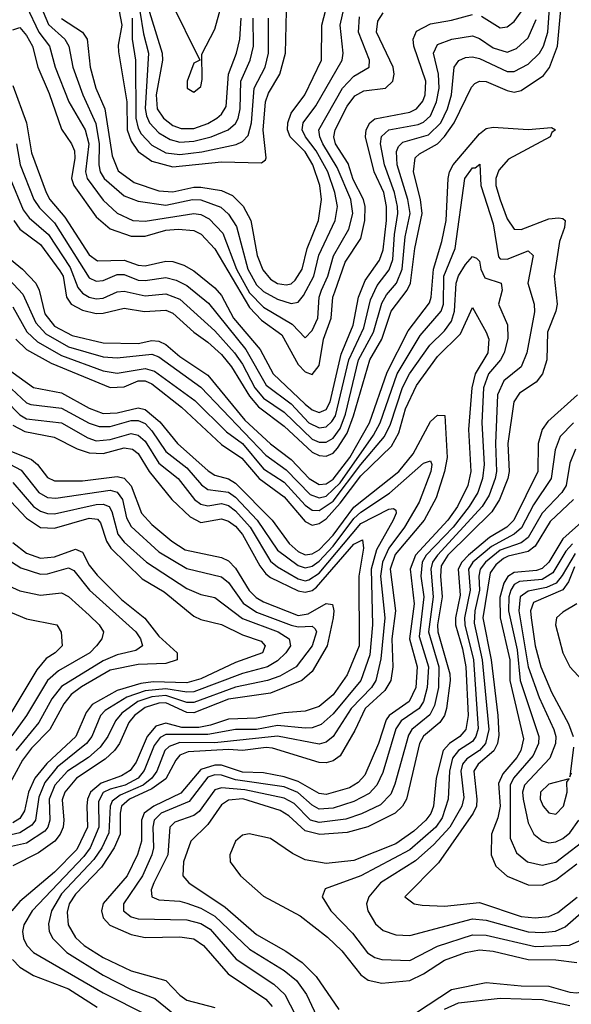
# Model space of a CAD drawing. Header units: inches. Extents: x 990535 to 1117859, y 769386 to 892122.
# Tile 636 of 656: x 1084870 to 1086454, y 826762 to 829586. Entities that reach past the tile are written whole.
import ezdxf

# ---------------------------------------------------------------- set-up
doc = ezdxf.new("R2010")
doc.units = ezdxf.units.IN
doc.header["$MEASUREMENT"] = 0
doc.layers.add('B0882', color=7, linetype='Continuous')

msp = doc.modelspace()

# ---------------------------------------------------------------- linework, layer by layer
at = {"layer": 'B0882', "color": 5}
for points, elevation in [([(1085210, 829713.9), (1085279.5, 829490), (1085280.6, 829470), (1085261.6, 829370), (1085265.1, 829330), (1085283.4, 829303.4), (1085310, 829282.5), (1085333.7, 829273.7), (1085370, 829274.2), (1085410, 829288.5), (1085436.4, 829303.6), (1085450, 829315.2), (1085462.9, 829337.1), (1085470, 829430), (1085492.9, 829490), (1085501.8, 829530), (1085506.5, 829590)], 3780), ([(1084910, 829675), (1084952.6, 829572.6), (1085000.1, 829530), (1085010.9, 829510), (1085023.1, 829450), (1085051.2, 829370), (1085088.4, 829288.4), (1085098.6, 829230), (1085097, 829170), (1085100.8, 829150), (1085112.6, 829130), (1085170, 829080.9), (1085210, 829065.3), (1085290, 829054.3), (1085366.2, 829070), (1085390, 829069.6), (1085447.8, 829047.8), (1085470, 829028.6), (1085492.8, 828992.8), (1085525.4, 828870), (1085550, 828825.7), (1085570, 828806.5), (1085610, 828784.3), (1085650, 828772.1), (1085670, 828775.5), (1085685.5, 828794.5), (1085715.2, 828850), (1085729.5, 828910.5), (1085776, 829010), (1085782.9, 829050), (1085775.1, 829090), (1085754.6, 829150), (1085721.2, 829210), (1085690.4, 829250), (1085681.7, 829270), (1085684.5, 829290), (1085720.8, 829339.2), (1085795.7, 829470), (1085798.7, 829490), (1085790.2, 829570), (1085803.6, 829630)], 3660), ([(1084990, 829589), (1085050.4, 829550.4), (1085063.8, 829530), (1085072.1, 829450), (1085088.9, 829390), (1085114.1, 829330), (1085135.6, 829195.6), (1085152.7, 829152.7), (1085199.1, 829119.1), (1085270, 829095.5), (1085310, 829092), (1085370, 829105.6), (1085390, 829106), (1085450, 829095.8), (1085481.3, 829081.3), (1085511.5, 829051.5), (1085534, 829010), (1085552.2, 828910), (1085568.1, 828868.1), (1085590, 828841.8), (1085610, 828829.6), (1085635, 828825), (1085650, 828828.1), (1085661.4, 828838.6), (1085681.2, 828870), (1085695.5, 828930), (1085727.8, 829010), (1085736.3, 829070), (1085732.2, 829110), (1085712.3, 829170), (1085690, 829206.5), (1085646.6, 829250), (1085639.3, 829270), (1085640, 829290), (1085650, 829317.7), (1085689.3, 829370.7), (1085737.1, 829470), (1085738, 829570), (1085760.4, 829659.6)], 3680), ([(1085302, 829642), (1085387.7, 829470), (1085370, 829461.7), (1085350.7, 829410), (1085351, 829390), (1085370, 829378), (1085390, 829394.4), (1085394, 829414), (1085392.8, 829487.2), (1085430, 829558.4), (1085455.7, 829650)], 3820), ([(1084842.6, 829130), (1084880.4, 829040.4), (1084897.7, 829017.7), (1084952.5, 828970), (1085014.8, 828874.8), (1085037.5, 828817.5), (1085050, 828801.6), (1085070, 828790), (1085090, 828785.4), (1085110, 828786.9), (1085150, 828804.9), (1085170, 828807.5), (1085230, 828794.3), (1085290, 828799.7), (1085330, 828784.2), (1085430, 828693.3), (1085487.2, 828630), (1085510, 828597.4), (1085545.2, 828530), (1085570, 828500.5), (1085630, 828460.3), (1085710, 828382.8), (1085730, 828373.7), (1085750, 828373.7), (1085770, 828385.3), (1085790, 828413.2), (1085805.2, 828454.8), (1085843.1, 828610), (1085886.1, 828690), (1085910, 828773.2), (1085923.4, 828796.6), (1085952, 828830), (1085968.4, 828870), (1085977.3, 828962.7), (1085991, 829030), (1085984.9, 829070), (1085954.2, 829170), (1085952, 829208.1), (1085957.4, 829222.6), (1085970, 829235), (1086044.4, 829255.6), (1086079.2, 829290), (1086098.2, 829330), (1086110, 829370), (1086117.5, 829450), (1086131.4, 829468.6), (1086150, 829477.1), (1086170, 829479.1), (1086190, 829475), (1086270, 829437.2), (1086290, 829437.8), (1086330, 829458.1), (1086363.1, 829490), (1086374.4, 829510), (1086386.7, 829550), (1086392.8, 829632.8)], 3540), ([(1084853.3, 829010), (1084870, 828985.3), (1084930, 828940.8), (1084985.8, 828865.8), (1084994.9, 828850), (1085004.2, 828790), (1085018.1, 828770), (1085050, 828752.5), (1085090, 828743.2), (1085110, 828743.7), (1085170, 828758.6), (1085228.9, 828748.9), (1085290, 828752.6), (1085310, 828744.6), (1085369.7, 828689.7), (1085410, 828661.4), (1085450, 828625.5), (1085478.4, 828590), (1085530, 828505.6), (1085555.5, 828475.5), (1085630, 828420.1), (1085710, 828345.1), (1085730, 828335.4), (1085750, 828334.4), (1085770, 828343), (1085783.1, 828356.9), (1085810, 828400.3), (1085829.1, 828450), (1085875.2, 828610), (1085910.1, 828670), (1085936.4, 828750), (1085983.2, 828810), (1085992.3, 828830), (1086004.3, 828930), (1086026.3, 829030), (1086021.1, 829070), (1086000.8, 829150), (1086005.7, 829190), (1086018.4, 829201.6), (1086069.9, 829230), (1086090, 829250.8), (1086117.3, 829290), (1086167.1, 829392.9), (1086177.3, 829402.7), (1086190, 829409.7), (1086210, 829409.1), (1086270, 829382.8), (1086290, 829378.5), (1086310, 829383.1), (1086374.1, 829425.9), (1086391.4, 829448.6), (1086414.5, 829510), (1086424.5, 829615.5)], 3520), ([(1084890, 829624.6), (1084925.1, 829550), (1084955.2, 829510), (1084972.1, 829450), (1085011.5, 829350), (1085058, 829270), (1085068.4, 829230), (1085059.3, 829150), (1085063.7, 829130), (1085110, 829068.2), (1085150, 829031), (1085194.9, 829010), (1085230, 829008.5), (1085370, 829030.3), (1085390, 829026.8), (1085414.6, 829014.6), (1085453.2, 828973.2), (1085492.6, 828870), (1085530, 828802.9), (1085570, 828760.9), (1085652.5, 828712.5), (1085690, 828673.4), (1085710, 828694.8), (1085725.9, 828730), (1085730.2, 828790), (1085736.3, 828810), (1085754.5, 828850), (1085771.4, 828908.6), (1085815.2, 828984.8), (1085827.2, 829030), (1085821.2, 829070), (1085782.2, 829162.2), (1085740.3, 829230), (1085731.5, 829250), (1085729.5, 829270), (1085797.1, 829390), (1085830, 829423.8), (1085873.6, 829450), (1085874.6, 829470), (1085842.7, 829550), (1085845.5, 829594.5)], 3640), ([(1085155.6, 829610), (1085163.5, 829570), (1085153.3, 829513.3), (1085154, 829494), (1085177.9, 829350), (1085178.9, 829270), (1085190, 829237.9), (1085210, 829207.5), (1085250, 829179.8), (1085310, 829163.7), (1085450, 829178.2), (1085564.2, 829175.8), (1085576.3, 829183.7), (1085578, 829190), (1085569.4, 829269.4), (1085576.3, 829350), (1085584.7, 829375.3), (1085616.8, 829430), (1085633.4, 829490), (1085635.8, 829610)], 3720), ([(1085215.3, 829610), (1085225.4, 829545.4), (1085239.8, 829490), (1085230.8, 829330.8), (1085233.8, 829310), (1085243, 829290), (1085270, 829261), (1085302.2, 829242.2), (1085330, 829235), (1085370, 829237.7), (1085419.6, 829250), (1085468.9, 829270), (1085490, 829288.6), (1085497, 829303), (1085503.1, 829330), (1085505.3, 829410), (1085532.2, 829470), (1085541.3, 829510), (1085540.9, 829590)], 3760), ([(1086195.8, 829595.8), (1086250, 829562.6), (1086270, 829565.7), (1086290, 829580.8), (1086310, 829608.4)], 3580), ([(1084850, 829556.9), (1084870, 829563.3), (1084890, 829540.7), (1084906.4, 829510), (1084921.8, 829450), (1084954.7, 829374.7), (1084990, 829271.8), (1085019.2, 829230), (1085027.7, 829210), (1085028.7, 829188.7), (1085019.3, 829130), (1085025.5, 829110), (1085090, 829020.9), (1085130, 828985.7), (1085190, 828964.9), (1085230, 828964.8), (1085290, 828982), (1085325.3, 828985.3), (1085370, 828981), (1085391.1, 828971.1), (1085430, 828929), (1085530, 828760.1), (1085564.5, 828724.5), (1085622.4, 828682.4), (1085670, 828596.5), (1085690, 828575.8), (1085710, 828567.8), (1085730, 828594), (1085742.4, 828670), (1085764.2, 828730), (1085769.4, 828790), (1085774.6, 828805.4), (1085804.4, 828890), (1085850, 828958.8), (1085861.5, 829010), (1085861.9, 829050), (1085857, 829070), (1085828, 829128), (1085813.2, 829173.2), (1085777.4, 829230), (1085772.4, 829250), (1085776.3, 829270), (1085810, 829338.2), (1085832.5, 829367.5), (1085858.4, 829381.6), (1085920.5, 829390), (1085941.8, 829410), (1085945.4, 829430), (1085942.2, 829450), (1085894.5, 829550), (1085898.4, 829581.6), (1085914.3, 829605.7)], 3620), ([(1084850, 829397.4), (1084890, 829290.2), (1084903.7, 829203.7), (1084945.7, 829090), (1084957, 829070), (1084999.7, 829019.7), (1085070, 828911.7), (1085093.8, 828893.8), (1085170, 828896.5), (1085210, 828881.7), (1085230, 828879.5), (1085290, 828893.3), (1085310, 828892.3), (1085341.6, 828881.6), (1085370, 828865.6), (1085430, 828816.9), (1085450, 828795), (1085484, 828730), (1085560.3, 828640.3), (1085597.6, 828570), (1085690, 828483.3), (1085710, 828466.8), (1085730, 828459.1), (1085750, 828467.8), (1085762, 828490), (1085793.4, 828626.6), (1085827.5, 828710), (1085843, 828790), (1085862.1, 828837.9), (1085903.4, 828896.6), (1085913.9, 828926.1), (1085923.3, 829010), (1085923.3, 829050), (1085915.5, 829090), (1085888.4, 829150), (1085862.8, 829250), (1085864.6, 829270), (1085875.6, 829290), (1085890, 829301.7), (1085990, 829321.2), (1086010, 829330.7), (1086028.1, 829351.9), (1086034.8, 829370), (1086036.5, 829410), (1086002.3, 829510), (1085999.6, 829530), (1086010, 829552.7), (1086050, 829574.2), (1086110, 829584.2), (1086170, 829600.7)], 3580), ([(1084861, 829230), (1084871.9, 829170), (1084910.3, 829070), (1084926.6, 829046.6), (1084970, 829002.9), (1085070, 828845.6), (1085090, 828836.1), (1085110, 828837.7), (1085150, 828855.3), (1085170, 828854.6), (1085210, 828839.1), (1085230, 828837.4), (1085290, 828846.3), (1085319.1, 828839.1), (1085350, 828823.9), (1085412.6, 828772.6), (1085519.8, 828639.8), (1085577.5, 828537.5), (1085650, 828483.9), (1085700.4, 828430), (1085730, 828414.8), (1085750, 828417.8), (1085766.9, 828433.1), (1085776.5, 828450), (1085815.7, 828610), (1085857.9, 828702.1), (1085877.4, 828782.6), (1085896.6, 828823.4), (1085931.2, 828868.8), (1085941.5, 828898.5), (1085946.4, 828970), (1085956.2, 829030), (1085954.9, 829050), (1085946.1, 829090), (1085917.4, 829170), (1085905.7, 829230), (1085908.6, 829251.4), (1085930, 829270.3), (1086014.7, 829285.3), (1086030, 829292.1), (1086050, 829310.4), (1086066.9, 829350), (1086074.2, 829390), (1086072.9, 829430), (1086058.3, 829490), (1086070, 829514.5), (1086110.9, 829530), (1086170, 829539.3), (1086190, 829532), (1086230, 829505.4), (1086270, 829493.1), (1086296.7, 829503.3), (1086330, 829533.6), (1086353.6, 829586.4)], 3560), ([(1085192.7, 829590), (1085193.4, 829530), (1085202.9, 829470), (1085203.9, 829303.9), (1085210, 829275.1), (1085218.9, 829258.9), (1085250, 829225.7), (1085290, 829204.2), (1085330, 829199.4), (1085393.3, 829206.7), (1085491.9, 829228.1), (1085510, 829236.2), (1085526.3, 829253.7), (1085535.5, 829290), (1085543.4, 829390), (1085574.5, 829450), (1085584.8, 829490), (1085584.9, 829590)], 3740), ([(1084829.8, 828910), (1084878.3, 828870), (1084916.1, 828830), (1084925.8, 828810), (1084942.7, 828742.7), (1084970, 828707.2), (1085020.3, 828680.3), (1085110, 828658.7), (1085210, 828657.3), (1085250, 828665.3), (1085270, 828664.3), (1085290, 828654.1), (1085330, 828620), (1085410, 828565.9), (1085516.9, 828436.9), (1085590, 828369.2), (1085650, 828324.7), (1085701, 828270), (1085730, 828252.6), (1085750, 828254.4), (1085770, 828267.6), (1085817.8, 828330), (1085874.9, 828430), (1085925.2, 828574.8), (1085986.1, 828693.9), (1086046.6, 828773.4), (1086051.9, 828790), (1086057.9, 828870), (1086082.6, 828950), (1086095, 829010), (1086100.1, 829130), (1086103.9, 829150), (1086114.5, 829170), (1086190, 829258.9), (1086210, 829274), (1086230, 829277.9), (1086330, 829270.6), (1086397, 829277), (1086408.5, 829270), (1086398, 829262), (1086393, 829250), (1086273.9, 829186.1), (1086245.7, 829154.3), (1086237.4, 829130), (1086237.5, 829110), (1086250, 829068.8), (1086270, 829015.2), (1086290, 828985.2), (1086310, 828984.4), (1086390, 829014.4), (1086417.2, 829017.2), (1086430, 829015.8), (1086436.2, 829010), (1086434.2, 828990), (1086419.9, 828950), (1086405, 828850), (1086413.3, 828770), (1086410.1, 828750), (1086385.9, 828690), (1086383.6, 828610), (1086371.5, 828570), (1086353.3, 828546.7), (1086305, 828515), (1086289.5, 828490), (1086272.2, 828370), (1086275.6, 828290), (1086271.9, 828270), (1086247.8, 828210), (1086225.8, 828174.2), (1086099.7, 828050), (1086080.7, 828019.3), (1086078.1, 827990), (1086083.6, 827930), (1086069.8, 827850), (1086071, 827830), (1086105.1, 827710), (1086106.2, 827690), (1086095.6, 827610), (1086090.2, 827590), (1086076.7, 827570), (1086029.4, 827530.6), (1086018.1, 827510), (1085980.7, 827350), (1085969.5, 827330), (1085948.6, 827310), (1085870, 827270.4), (1085810, 827254.8), (1085731.5, 827248.5), (1085690, 827259.1), (1085642.7, 827302.7), (1085617.6, 827317.6), (1085510.8, 827350.8), (1085470, 827347.6), (1085450, 827333.5), (1085410, 827277.3), (1085361.2, 827230), (1085340.5, 827170), (1085338.3, 827130), (1085356.1, 827110), (1085460.3, 827040.3), (1085550, 826962.3), (1085634.4, 826914.4), (1085681.2, 826881.2), (1085721.6, 826841.6), (1085786.9, 826746.9)], 3480), ([(1084810, 828871.7), (1084878.7, 828798.7), (1084916, 828716), (1084944.7, 828684.7), (1085010, 828647.9), (1085110, 828619.2), (1085150, 828616.5), (1085250, 828626.1), (1085270, 828618.8), (1085390, 828531.9), (1085576.7, 828336.7), (1085635.2, 828295.2), (1085704.2, 828224.2), (1085730, 828214.2), (1085750, 828219.5), (1085790, 828257.3), (1085885.8, 828394.2), (1085905.3, 828430), (1085954, 828570), (1086020.2, 828679.8), (1086080.3, 828750), (1086086.9, 828770), (1086088.5, 828850), (1086120.5, 828930), (1086147.9, 829130), (1086170, 829160.8), (1086178.5, 829161.5), (1086191.9, 829171.9), (1086194.5, 829110), (1086230, 829000.6), (1086245.5, 828905.5), (1086250, 828900.3), (1086270, 828898.8), (1086330, 828922.5), (1086345, 828910), (1086329.7, 828830), (1086347.2, 828770), (1086348.1, 828748.1), (1086326, 828630), (1086309.8, 828590.2), (1086260.2, 828550), (1086242.5, 828510), (1086236.1, 828370), (1086239.4, 828290), (1086235.1, 828270), (1086217.9, 828222.1), (1086198.4, 828190), (1086069.4, 828050), (1086055.8, 828030), (1086051, 828010), (1086057.4, 827930), (1086044, 827830), (1086073.3, 827730), (1086073.1, 827670), (1086061.2, 827618.8), (1086048, 827592), (1085996, 827550), (1085986.2, 827533.8), (1085947.3, 827392.7), (1085935.6, 827364.4), (1085906.6, 827333.4), (1085851.6, 827308.4), (1085806.9, 827293.1), (1085730, 827282.7), (1085705.6, 827290), (1085657.9, 827337.9), (1085630, 827352.9), (1085516.9, 827376.9), (1085450, 827382.7), (1085430, 827376.4), (1085385.6, 827314.4), (1085370, 827303.5), (1085315.9, 827284.1), (1085301.2, 827270), (1085295, 827190), (1085255, 827110), (1085247.5, 827090), (1085249.1, 827070), (1085270, 827060.9), (1085330, 827057.4), (1085350, 827051.9), (1085390, 827037.3), (1085430, 827014.9), (1085530, 826919.3), (1085630, 826858.3), (1085665.2, 826830), (1085693.3, 826790), (1085730, 826712.1)], 3460), ([(1084850, 828762.1), (1084890.4, 828690.4), (1084921.6, 828661.6), (1084990, 828622.5), (1085110, 828578.5), (1085150, 828572.3), (1085230, 828585.8), (1085257.6, 828577.6), (1085373.3, 828493.3), (1085464, 828404), (1085510, 828370), (1085570, 828297.8), (1085630, 828259.2), (1085690, 828193.3), (1085710, 828179.2), (1085730, 828178.2), (1085770, 828204.8), (1085850, 828310), (1085918, 828390), (1085934.7, 828425.3), (1085969.1, 828530.9), (1085989.2, 828570), (1086047.5, 828652.5), (1086090, 828693.8), (1086110, 828721.1), (1086118.4, 828750), (1086123, 828830), (1086130, 828851.5), (1086150, 828883.9), (1086170, 828906.4), (1086182, 828902), (1086190, 828893.7), (1086193.9, 828870), (1086205.6, 828845.6), (1086253, 828830), (1086255.2, 828810), (1086245.2, 828770), (1086270.7, 828710.7), (1086271.5, 828671.5), (1086261.5, 828630), (1086250.4, 828610), (1086216.5, 828570), (1086201.8, 828530), (1086197.5, 828430), (1086203.6, 828310), (1086199.3, 828270), (1086185.8, 828230), (1086161, 828190), (1086114.8, 828130), (1086036.9, 828050), (1086026, 828030), (1086022.2, 827990), (1086030.6, 827930), (1086017.1, 827817.1), (1086043.7, 827730), (1086040.4, 827670), (1086029.4, 827630.6), (1086017, 827610), (1085965.4, 827574.6), (1085950, 827552), (1085913.2, 827426.8), (1085896, 827390), (1085873.4, 827366.6), (1085830, 827343.4), (1085770, 827324.5), (1085730, 827321.6), (1085710, 827333.2), (1085669.1, 827369.1), (1085630, 827385.5), (1085490, 827405.9), (1085450, 827419.1), (1085430, 827420.1), (1085410, 827413.4), (1085356.5, 827343.5), (1085276.4, 827310), (1085256.3, 827290), (1085252.2, 827270), (1085254.7, 827210), (1085249.6, 827190), (1085222.5, 827130), (1085168.5, 827050), (1085168.5, 827030), (1085190, 827012.8), (1085210, 827007.2), (1085350, 827004.3), (1085390, 826993.1), (1085416.7, 826976.7), (1085491.5, 826891.5), (1085599.7, 826819.7), (1085631.7, 826790), (1085661.7, 826730)], 3440), ([(1084859.1, 828670), (1084890, 828639.6), (1084960.5, 828600.5), (1085130, 828530.9), (1085170, 828533.3), (1085210, 828550), (1085230, 828550), (1085250, 828541.9), (1085334.7, 828474.7), (1085450, 828367), (1085508.1, 828328.1), (1085557.5, 828270), (1085630, 828216.9), (1085690, 828146.9), (1085710, 828136), (1085730, 828140.4), (1085750, 828154.5), (1085790, 828198.9), (1085850, 828277.9), (1085937.6, 828362.4), (1085958.9, 828401.1), (1085978.1, 828470), (1086010, 828536.7), (1086070, 828619.5), (1086135.5, 828684.5), (1086170, 828760.8), (1086209.8, 828689.8), (1086216.9, 828670), (1086214, 828630), (1086178.5, 828570), (1086168.2, 828530), (1086159.1, 828410), (1086165.3, 828290), (1086157.1, 828250), (1086127.2, 828190), (1086099.7, 828150), (1086006.4, 828050), (1085991.4, 828010), (1086003.3, 827910), (1085989.8, 827810), (1086011.5, 827730), (1086007.4, 827670), (1085988.8, 827630), (1085930.8, 827590), (1085922.7, 827577.3), (1085900.6, 827510), (1085860.9, 827419.1), (1085841.9, 827398.1), (1085817.5, 827382.5), (1085750, 827363.4), (1085730, 827366.5), (1085670, 827401.2), (1085630, 827414), (1085570, 827425.7), (1085510, 827427.9), (1085450, 827447.8), (1085430, 827447.7), (1085390, 827435.1), (1085332.4, 827367.6), (1085255.4, 827330), (1085227.3, 827310), (1085219.8, 827290), (1085219.8, 827230), (1085208.2, 827191.8), (1085178.7, 827130), (1085109.7, 827050.3), (1085104.7, 827030), (1085110.1, 827010), (1085128.8, 826988.8), (1085190, 826961.5), (1085230, 826953.6), (1085330, 826955.5), (1085370, 826949), (1085397.8, 826930), (1085469.2, 826849.2), (1085576.6, 826776.6), (1085595.2, 826755.2)], 3420), ([(1084827.4, 828590), (1084910, 828530.6), (1084990, 828515.8), (1085070, 828471.7), (1085110, 828456.3), (1085150, 828458.2), (1085210, 828472.7), (1085230, 828467.5), (1085272.2, 828432.2), (1085323, 828370), (1085411.6, 828291.6), (1085430, 828279.3), (1085470, 828269.3), (1085490, 828256.8), (1085594.7, 828150), (1085643.9, 828083.9), (1085670, 828060.8), (1085690, 828051.4), (1085710, 828053.4), (1085730, 828065.4), (1085770, 828106.9), (1085830, 828187.9), (1085959, 828290), (1085999.8, 828340.2), (1086050, 828433.3), (1086070, 828452), (1086090.6, 828450.6), (1086097.9, 828330), (1086090.2, 828290), (1086066, 828214), (1086031.4, 828150), (1085948.3, 828051.7), (1085933.5, 828010), (1085949.4, 827890), (1085938.5, 827810), (1085941.3, 827730), (1085935.5, 827690), (1085918.7, 827661.3), (1085862.2, 827610), (1085832.6, 827547.4), (1085790, 827474.2), (1085770, 827459.6), (1085750, 827454.4), (1085730, 827455.5), (1085596.5, 827496.5), (1085578.2, 827498.2), (1085510, 827490.1), (1085470, 827492.6), (1085354.2, 827485.8), (1085330, 827476), (1085318.1, 827461.9), (1085290, 827408.6), (1085250, 827379.3), (1085185.2, 827350), (1085162.8, 827330), (1085158.3, 827310), (1085158.2, 827250), (1085141.6, 827210), (1085104.9, 827155.1), (1085030, 827077.8), (1085012, 827050), (1085006.1, 827026.1), (1085009.1, 826989.1), (1085030, 826953.3), (1085055.4, 826930), (1085110, 826895.4), (1085190, 826857.2), (1085289.6, 826829.6), (1085330, 826788), (1085350, 826773.7), (1085430, 826752.9)], 3380), ([(1084847, 828526.9), (1084890, 828486.9), (1084901.7, 828481.7), (1084990, 828472), (1085070, 828428.7), (1085098.6, 828418.6), (1085130, 828418.8), (1085190, 828436.7), (1085210, 828436.5), (1085230, 828427.4), (1085250, 828406.2), (1085290, 828347.6), (1085350, 828300.3), (1085391.9, 828251.9), (1085410, 828238.4), (1085470, 828230.8), (1085490, 828216.1), (1085552.2, 828150), (1085610, 828064.6), (1085670, 828020.4), (1085690, 828013.3), (1085710, 828018.1), (1085730, 828032.7), (1085770, 828076), (1085830, 828155), (1085850, 828173.4), (1085932.3, 828227.7), (1086030, 828313.9), (1086050, 828320.2), (1086053.3, 828310), (1086051, 828290), (1086017.6, 828202.4), (1085975.5, 828130), (1085930.2, 828069.8), (1085911.5, 828030), (1085906.6, 827990), (1085918.2, 827870), (1085907.4, 827752.6), (1085892.4, 827690), (1085880.8, 827670), (1085822.3, 827610), (1085770, 827529.6), (1085750, 827513.9), (1085730, 827508.1), (1085610, 827531), (1085430, 827512), (1085330, 827512.3), (1085299.1, 827500.9), (1085287, 827490), (1085263.9, 827430), (1085249.6, 827410), (1085224.5, 827390), (1085158.9, 827361.1), (1085135.8, 827344.2), (1085129.5, 827330), (1085126.2, 827253.8), (1085106.4, 827210), (1085083.3, 827176.7), (1084990, 827078.6), (1084961.6, 827030), (1084952.9, 826992.9), (1084954.8, 826970), (1084965.2, 826950), (1085005.4, 826910), (1085110, 826845), (1085190, 826804), (1085258.1, 826778.1), (1085330, 826719.6)], 3360), ([(1086472, 828510), (1086386.3, 828433.7), (1086370.4, 828410), (1086359.4, 828370), (1086358, 828290), (1086289, 828150), (1086269.3, 828130.7), (1086219.6, 828100.4), (1086158.5, 828050), (1086139.3, 828030), (1086129.6, 828010), (1086135.1, 827935.1), (1086121.3, 827870), (1086121.2, 827850), (1086141.7, 827781.7), (1086151.3, 827730), (1086158.1, 827590), (1086151.4, 827550), (1086134.4, 827530), (1086104.4, 827510), (1086086.5, 827490), (1086066.4, 827410), (1086058, 827330), (1086050.6, 827309.4), (1086036.1, 827290), (1086001.6, 827258.4), (1085950, 827222.2), (1085830, 827173.7), (1085750, 827165.3), (1085690, 827176.2), (1085653.9, 827193.9), (1085590, 827237), (1085529.5, 827250.5), (1085510, 827246.6), (1085489.7, 827230), (1085473.1, 827190), (1085474.5, 827170), (1085504.6, 827130), (1085570, 827071.6), (1085675.1, 827015.1), (1085754.2, 826954.2), (1085794.9, 826914.9), (1085850, 826846.1), (1085870.6, 826830.6), (1085910, 826821.8), (1085990, 826829.8), (1086030, 826849.2), (1086090, 826888.1), (1086150, 826910), (1086190, 826917.8), (1086230, 826914.1), (1086330, 826889.8), (1086410, 826889.6), (1086470, 826881.1)], 3520), ([(1084830, 828494), (1084870, 828452.3), (1084890, 828440.6), (1084990, 828429.6), (1085066.2, 828386.2), (1085090, 828378.4), (1085130, 828381.9), (1085190, 828398.7), (1085210, 828394.6), (1085230, 828376.6), (1085270, 828314.2), (1085325, 828270), (1085372.4, 828210), (1085390, 828195.8), (1085410, 828191.6), (1085450, 828197.7), (1085470, 828192.2), (1085490, 828177), (1085531.8, 828130), (1085590, 828032.8), (1085610, 828016.3), (1085670, 827982), (1085690, 827976.8), (1085700.4, 827979.6), (1085730, 827998.6), (1085850, 828141), (1085930, 828181.7), (1085943.7, 828183.7), (1085950, 828179.1), (1085951, 828170), (1085942.8, 828150), (1085894.8, 828065.2), (1085879, 828010), (1085883.6, 827850), (1085875.5, 827764.5), (1085849.6, 827690), (1085770, 827594.6), (1085735.7, 827564.3), (1085710, 827555), (1085690, 827553.3), (1085610, 827561.7), (1085550, 827549.7), (1085490, 827550.1), (1085410, 827535.9), (1085290, 827535.6), (1085273.2, 827526.8), (1085256.3, 827503.7), (1085227.5, 827432.5), (1085210, 827410), (1085172.5, 827390), (1085130, 827379), (1085110, 827368.8), (1085096.3, 827343.7), (1085097.6, 827270), (1085072.2, 827210), (1085054.5, 827185.5), (1084905.8, 827030), (1084881.7, 826990), (1084878, 826970), (1084880.9, 826950), (1084890.5, 826930), (1084909.8, 826909.8), (1085110, 826794.9), (1085237.1, 826730)], 3340), ([(1084850, 828423.3), (1084885.1, 828405.1), (1084968.9, 828388.9), (1085034.9, 828354.9), (1085070, 828343.2), (1085110, 828341.7), (1085170, 828357.8), (1085194.4, 828354.4), (1085210, 828341.9), (1085242.2, 828290), (1085306.8, 828210), (1085359.8, 828159.8), (1085390, 828144.1), (1085450, 828154.1), (1085470, 828147.2), (1085490, 828132.9), (1085510, 828109.2), (1085559.4, 828019.4), (1085576.8, 827996.8), (1085590, 827985.8), (1085670, 827947.6), (1085690, 827943.4), (1085710, 827948.5), (1085722.3, 827957.7), (1085830, 828081.2), (1085854.4, 828094.4), (1085857.7, 828070), (1085843.7, 827990), (1085844.5, 827790), (1085810, 827707.1), (1085770, 827649.4), (1085730, 827615.7), (1085690, 827602.4), (1085630, 827597.3), (1085550, 827582), (1085470, 827579.6), (1085418, 827562), (1085384.1, 827555.9), (1085335.4, 827555.4), (1085290, 827567.9), (1085260.9, 827559.1), (1085236.1, 827530), (1085204.1, 827455.9), (1085187.3, 827432.7), (1085162.7, 827417.3), (1085103.9, 827396.1), (1085073.6, 827370), (1085065, 827350), (1085062.8, 827330), (1085065.1, 827270), (1085034.6, 827205.4), (1084970, 827140.6), (1084870, 827056.6), (1084847.6, 827030)], 3320), ([(1086460.5, 828430), (1086422.1, 828390), (1086407.7, 828352.3), (1086396.6, 828270), (1086345.4, 828194.6), (1086311.4, 828128.6), (1086290.1, 828109.9), (1086224.8, 828075.2), (1086170.9, 828030), (1086159.3, 828010), (1086163.5, 827950), (1086147.5, 827870), (1086148.1, 827850), (1086172.9, 827750), (1086187, 827553), (1086180.2, 827530), (1086170, 827515.5), (1086130.6, 827489.4), (1086112.5, 827467.4), (1086103.9, 827430), (1086100.8, 827350), (1086083.7, 827296.3), (1086064.9, 827270), (1085990, 827204.5), (1085850, 827130.5), (1085747.5, 827092.5), (1085738.2, 827070), (1085763.3, 827030), (1085825.4, 826965.4), (1085869, 826909), (1085890, 826895.4), (1085910, 826890.1), (1085990, 826887.6), (1086070, 826928.8), (1086170, 826960.8), (1086210, 826959.8), (1086350, 826927.7), (1086448.8, 826931.2), (1086476.6, 826943.4)], 3540), ([(1084790, 828337.8), (1084874, 828294), (1084924.8, 828230), (1084950, 828215.4), (1084973.4, 828213.5), (1085130, 828236.5), (1085150, 828231), (1085165.2, 828210), (1085177.1, 828157.1), (1085190, 828132), (1085270, 828059.2), (1085350, 828012.2), (1085450, 827987.7), (1085470, 827971.1), (1085512.2, 827912.2), (1085550, 827886), (1085650, 827849.5), (1085670, 827844.7), (1085710, 827846.4), (1085718.8, 827838.8), (1085722.8, 827830), (1085709.8, 827790), (1085663.8, 827730), (1085617.3, 827702.7), (1085581.3, 827690), (1085490, 827671.2), (1085370, 827626.9), (1085350, 827627.8), (1085290, 827647.3), (1085250, 827643.6), (1085209.3, 827630), (1085163.2, 827596.8), (1085144.8, 827575.2), (1085123.4, 827530), (1085100.8, 827499.2), (1085067.4, 827470), (1085007.7, 827430), (1084971.4, 827390), (1084954.4, 827350), (1084956.9, 827290), (1084951, 827270), (1084941.8, 827258.2), (1084890, 827224.3), (1084829.3, 827210.7)], 3260), ([(1084830, 828354.2), (1084904, 828324), (1084921.6, 828310), (1084950, 828272.5), (1084970, 828262.8), (1085050, 828262.8), (1085150, 828275.9), (1085170, 828271), (1085190, 828249.2), (1085219.4, 828170), (1085250, 828137.9), (1085307, 828090), (1085345.6, 828065.6), (1085450, 828043.6), (1085470, 828033.9), (1085490, 828012.9), (1085528.9, 827948.9), (1085548.9, 827928.9), (1085570, 827915.9), (1085670, 827877.1), (1085698.2, 827881.8), (1085750, 827911.7), (1085768, 827908), (1085772.3, 827890), (1085770.4, 827870), (1085753.1, 827790), (1085710, 827716), (1085679.9, 827690), (1085590, 827654.5), (1085470, 827636.9), (1085370, 827598.1), (1085350, 827598.2), (1085290, 827626.7), (1085270, 827625.8), (1085230, 827612.7), (1085199.6, 827590), (1085183.9, 827570), (1085156.9, 827510), (1085142.5, 827490), (1085115.5, 827464.5), (1085033.3, 827410), (1084999.9, 827370), (1084991.7, 827348.3), (1084997, 827290), (1084994.7, 827270), (1084986.6, 827250), (1084971.3, 827230), (1084923.8, 827196.2), (1084850, 827159.2)], 3280), ([(1086466.2, 828353.8), (1086450, 828313.8), (1086439.2, 828250), (1086426.9, 828230), (1086370, 828170), (1086330, 828100.6), (1086310, 828085.8), (1086250, 828064.1), (1086207.4, 828030), (1086192.8, 828010), (1086188.8, 827990), (1086190.1, 827949.9), (1086177.3, 827890), (1086174.8, 827854.8), (1086197.7, 827750), (1086216.9, 827550), (1086207.7, 827510), (1086190.3, 827489.7), (1086153.8, 827466.2), (1086141.3, 827450), (1086137.1, 827430), (1086145.1, 827354.9), (1086139.6, 827330), (1086104.8, 827270), (1086059.8, 827220.2), (1086006.7, 827173.3), (1085906.5, 827110), (1085872.5, 827070), (1085866.2, 827050), (1085870.1, 827030), (1085892.2, 826992.2), (1085913.6, 826973.6), (1085950, 826960.8), (1085990, 826959.2), (1086170, 827006.5), (1086210, 827003.1), (1086330, 826969.8), (1086370, 826967.2), (1086408.6, 826971.4), (1086436.5, 826983.5), (1086490, 827030.8)], 3560), ([(1084850, 828258.2), (1084910, 828189.8), (1084930, 828176.1), (1084949.5, 828169.5), (1084970, 828169), (1085090, 828195.1), (1085110, 828196.4), (1085127.3, 828190), (1085135.1, 828175.1), (1085152.1, 828110), (1085170, 828087.1), (1085233.8, 828030), (1085350, 827953.9), (1085390, 827937.5), (1085430, 827928.9), (1085510, 827868.1), (1085612.7, 827830), (1085644.3, 827810), (1085647.4, 827790), (1085634, 827770), (1085610, 827746.4), (1085581.3, 827730), (1085510, 827710.7), (1085370, 827658.2), (1085350, 827656.7), (1085290, 827666.1), (1085230, 827660.9), (1085177.7, 827642.3), (1085115.4, 827604.6), (1085101.9, 827590), (1085077, 827530), (1085062, 827510), (1084978.1, 827441.9), (1084942.1, 827397.9), (1084924.6, 827355.4), (1084915.8, 827290), (1084904.9, 827275.1), (1084870, 827253.8), (1084790, 827235)], 3240), ([(1084830, 828219.1), (1084890, 828156.4), (1084930, 828129.6), (1084970, 828127.6), (1085070, 828156), (1085093.1, 828153.1), (1085102.4, 828142.4), (1085119.7, 828090), (1085131.8, 828070), (1085221.9, 827981.9), (1085284.5, 827944.5), (1085370, 827875.4), (1085390, 827865.5), (1085450, 827850.7), (1085510, 827821.7), (1085563.2, 827803.2), (1085575.3, 827790), (1085567.4, 827770), (1085490, 827742.5), (1085390, 827694.8), (1085350, 827684.2), (1085253.2, 827686.8), (1085218.3, 827681.7), (1085150, 827661.7), (1085078.6, 827621.5), (1085061.3, 827598.7), (1085031, 827530), (1084947.6, 827452.4), (1084914, 827410), (1084895.4, 827370), (1084883.5, 827316.5), (1084870, 827294.7), (1084850, 827281.9)], 3220), ([(1086460.7, 828210), (1086393, 828147), (1086350, 828075.6), (1086330, 828060.8), (1086272.8, 828047.2), (1086259.8, 828040.2), (1086237.4, 828022.7), (1086220.9, 827999.1), (1086200.5, 827870), (1086223.5, 827750), (1086242.8, 827590), (1086246.3, 827533.7), (1086242.6, 827510), (1086231.6, 827488.4), (1086186.7, 827450), (1086174.1, 827430), (1086183.2, 827350), (1086181.6, 827330), (1086172.3, 827310), (1086072.6, 827167.4), (1085976.5, 827070), (1086003, 827050), (1086025.6, 827045.6), (1086090, 827043.4), (1086190, 827053.4), (1086310, 827013.6), (1086350, 827009.4), (1086390, 827013.3), (1086415.2, 827024.8), (1086471, 827069)], 3580), ([(1086556.4, 828210), (1086430, 828097.1), (1086389.2, 828030), (1086370, 828012.2), (1086353.8, 828006.2), (1086290, 828000.7), (1086271.7, 827988.3), (1086259.9, 827970), (1086248.9, 827929), (1086249.9, 827869.9), (1086278, 827750), (1086277.9, 827690), (1086316.9, 827523.1), (1086309.6, 827490), (1086298, 827470), (1086257.3, 827422.7), (1086244.8, 827395.2), (1086250.2, 827329.8), (1086243.5, 827296.5), (1086225, 827250), (1086223.6, 827190), (1086237.8, 827157.8), (1086269.6, 827129.6), (1086330, 827104.1), (1086370, 827102.9), (1086410, 827119.1), (1086470, 827164.4)], 3620), ([(1084850, 828086.2), (1084890, 828056.1), (1084930, 828041), (1084970, 828045.2), (1085030, 828066.8), (1085050, 828058.8), (1085070, 828021.6), (1085092.9, 827992.9), (1085162.4, 827922.4), (1085229, 827869), (1085270, 827817.7), (1085322.3, 827770), (1085321.8, 827750), (1085290, 827739.1), (1085210, 827736), (1085130, 827720.2), (1085047.8, 827672.2), (1085018, 827650), (1084996.4, 827623.5), (1084956.8, 827550), (1084903.9, 827496.1), (1084878, 827462), (1084830, 827373.5)], 3180), ([(1086457.1, 828082.9), (1086438.8, 828061.2), (1086400.7, 827999.3), (1086370, 827980), (1086305.7, 827974.3), (1086290, 827966.2), (1086280.4, 827950), (1086274.7, 827930), (1086273.6, 827890), (1086298.3, 827778.3), (1086306.9, 827690), (1086361, 827530), (1086359.8, 827510), (1086344.9, 827475.1), (1086288.4, 827410), (1086279, 827390), (1086278.6, 827238.6), (1086296.4, 827196.4), (1086328.7, 827170), (1086370, 827160.4), (1086410, 827169.5), (1086511.9, 827248.1)], 3640), ([(1086465, 828055), (1086428.3, 827991.7), (1086410.6, 827970), (1086383.2, 827956.8), (1086330, 827947), (1086307.6, 827930), (1086303.5, 827890), (1086330, 827729.5), (1086361.6, 827641.6), (1086404.3, 827550), (1086409.3, 827530), (1086408.8, 827510), (1086392, 827468), (1086319.6, 827390), (1086314.3, 827370), (1086315.6, 827350), (1086330, 827282.6), (1086346.5, 827250), (1086370.1, 827230.1), (1086390, 827224.7), (1086410, 827227.3), (1086430, 827236.9), (1086450, 827253.9), (1086475.6, 827290)], 3660), ([(1084830, 828041.7), (1084873.5, 828013.5), (1084930, 827995.8), (1084950, 827996.7), (1085010, 828013.9), (1085025.6, 828005.6), (1085070.1, 827950), (1085203.1, 827830), (1085216.7, 827810), (1085222.9, 827790), (1085203.8, 827776.2), (1085150, 827764.3), (1085110, 827746.8), (1084990, 827673.3), (1084962, 827638), (1084925.5, 827570), (1084859.4, 827490)], 3160), ([(1086463.6, 828016.4), (1086446.3, 827973.8), (1086430, 827950.8), (1086345.4, 827914.6), (1086337.2, 827890), (1086339.2, 827870), (1086350.3, 827790.3), (1086366.5, 827730), (1086397.3, 827657.3), (1086446.2, 827566.2), (1086459.7, 827530)], 3680), ([(1084830, 827965.9), (1084870, 827947.9), (1084930, 827934.8), (1084990, 827941.9), (1085010, 827931.1), (1085070, 827878.1), (1085098, 827850), (1085110.9, 827830), (1085106.3, 827810), (1085090.5, 827790), (1085071.3, 827770), (1084981.9, 827718.1), (1084950, 827690.6), (1084889.8, 827590), (1084847.9, 827532.1)], 3140), ([(1084830, 827891.8), (1084890, 827867.1), (1084976.6, 827850), (1084988.9, 827828.9), (1084991.6, 827790), (1084972.2, 827770), (1084946.4, 827753.5), (1084919.2, 827720.8), (1084770, 827474.7)], 3120), ([(1086469.5, 827910.5), (1086430, 827886.9), (1086411.4, 827870), (1086408.7, 827850), (1086429.6, 827770), (1086450, 827730.1), (1086498, 827678)], 3720), ([(1086460.6, 827499.4), (1086450, 827414), (1086454.6, 827425.4)], 3680), ([(1086010, 826738.4), (1086110, 826804), (1086210, 826824.2), (1086310, 826814.5), (1086390, 826813.9), (1086450, 826796.8), (1086470, 826794.5), (1086490, 826798.2), (1086530, 826826.3), (1086575.1, 826884.9), (1086595.6, 826904.4), (1086780.5, 826979.5), (1086850, 827031.7), (1086870, 827027.8), (1086900.5, 826990), (1086943.4, 826890), (1086987.9, 826830), (1087012.3, 826770), (1087013.5, 826710)], 3480), ([(1084849.8, 826890), (1084870, 826868.4), (1084910, 826844), (1085010, 826805.6), (1085093, 826753)], 3320), ([(1086090, 826748), (1086130, 826766), (1086250, 826778.9), (1086370, 826775.2), (1086450, 826758.2)], 3460)]:
    msp.add_lwpolyline(points, dxfattribs=dict(at, elevation=elevation))
at = {"layer": 'B0882', "color": 5, "elevation": 3680}
msp.add_lwpolyline([(1086448.4, 827408.4), (1086390, 827393), (1086365.7, 827370), (1086364.7, 827350), (1086373.1, 827330), (1086390, 827310.7), (1086410, 827306.7), (1086431.7, 827330), (1086442.4, 827370), (1086441.4, 827398.5)], close=True, dxfattribs=at)

doc.saveas('drawing.dxf')
